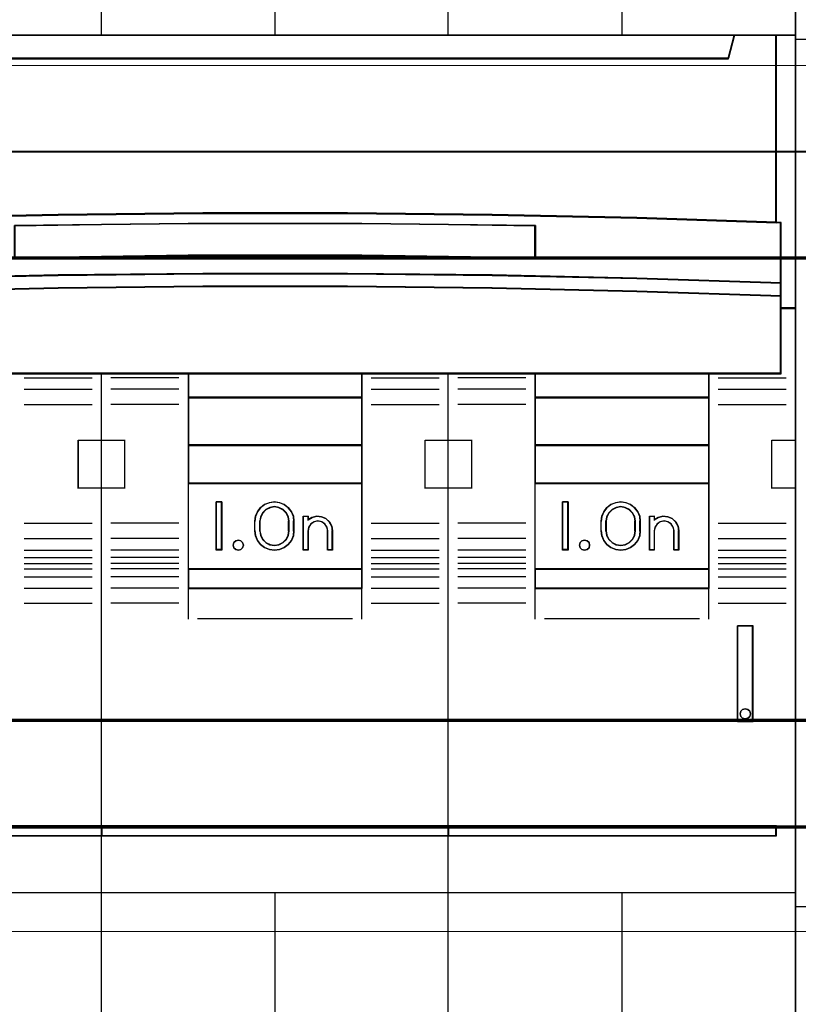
# Model space of a CAD drawing. Header units: millimetres. Extents: x -1290 to 1795, y -4192 to -1311.
# Tile 373 of 656: x 1446 to 1454, y -3690 to -3680. Entities that reach past the tile are written whole.
import ezdxf

# ---------------------------------------------------------------- set-up
doc = ezdxf.new("R2010")
doc.units = ezdxf.units.MM
doc.layers.add('30', color=7, linetype='Continuous')
doc.layers.add('45', color=7, linetype='Continuous')
doc.layers.add('Aparatura', color=7, linetype='Continuous', lineweight=13)

# ---------------------------------------------------------------- blocks, each defined once
blk = doc.blocks.new('*U212')
at = {"layer": '45', "color": 7}
for points in [[(441.49476, -233.600374), (423.482515, -233.600374), (423.482515, -315.623143), (441.49476, -315.623143), (459.495865, -315.623143), (477.50811, -315.623143), (477.50811, -233.600374), (459.495865, -233.600374), (441.49476, -233.600374)], [(439.239064, -261.695663), (446.741373, -261.612915), (454.249252, -261.612915), (461.751561, -261.695663), (469.25387, -261.855641), (476.499976, -262.087334), (476.499976, -252.367261), (474.327815, -252.367261), (474.010345, -253.558825), (426.98028, -253.558825), (426.66281, -252.367261), (424.490649, -252.367261), (424.490649, -262.087334), (431.731185, -261.855641), (439.239064, -261.695663)], [(426.978408, -253.588105), (474.012217, -253.588105), (474.329712, -252.367261), (468.508972, -252.367261), (459.496572, -252.367261), (450.495312, -252.367261), (441.494053, -252.367261), (432.481653, -252.367261), (426.660913, -252.367261), (426.978408, -253.588105)], [(476.467744, -252.367261), (476.467744, -262.076544), (476.726398, -262.087565), (476.726398, -265.228479), (476.726398, -265.900745), (476.726398, -266.534438), (477.50811, -266.534438), (477.50811, -252.367261), (476.467744, -252.367261)], [(461.751642, -264.826073), (469.253939, -264.98139), (476.750666, -265.231008), (476.750666, -262.069184), (476.500033, -262.05809), (469.253939, -261.825114), (461.751642, -261.664249), (454.249345, -261.581043), (446.741478, -261.581043), (439.239181, -261.664249), (431.731314, -261.825114), (424.49079, -262.05809), (424.234587, -262.069184), (424.234587, -265.231008), (431.731314, -264.98139), (439.239181, -264.826073), (446.741478, -264.742867), (454.249345, -264.742867), (461.751642, -264.826073)], [(464.010217, -262.237022), (464.010217, -263.916805), (454.99849, -263.79922), (445.992336, -263.79922), (436.975036, -263.916805), (436.975036, -262.237022), (445.992336, -262.125037), (454.99849, -262.125037), (464.010217, -262.237022)], [(454.99849, -263.79922), (464.010217, -263.916805), (464.010217, -262.237022), (454.99849, -262.125037), (445.992336, -262.125037), (436.975036, -262.237022), (436.975036, -263.916805), (445.992336, -263.79922), (454.99849, -263.79922)], [(446.741478, -264.713944), (439.239181, -264.798711), (431.731314, -264.956942), (424.234587, -265.211242), (424.234587, -265.900677), (431.731314, -265.652028), (439.239181, -265.482495), (446.741478, -265.403379), (454.249345, -265.403379), (461.751642, -265.482495), (469.253939, -265.652028), (476.750666, -265.900677), (476.750666, -265.211242), (469.253939, -264.956942), (461.751642, -264.798711), (454.249345, -264.713944), (446.741478, -264.713944)], [(445.995147, -269.920485), (454.995676, -269.920485), (459.49594, -269.920485), (464.001774, -269.920485), (473.007872, -269.920485), (476.750666, -269.920485), (476.750666, -266.509488), (476.750666, -265.872694), (469.253939, -265.629051), (461.751642, -265.462931), (454.249345, -265.385409), (446.741478, -265.385409), (439.239181, -265.462931), (431.731314, -265.629051), (424.234587, -265.872694), (424.234587, -266.509488), (424.234587, -269.920485), (427.982951, -269.920485), (436.983479, -269.920485), (441.494883, -269.920485), (445.995147, -269.920485)], [(445.980197, -269.886374), (445.980197, -271.173646), (455.008637, -271.173646), (455.008637, -269.886374), (445.980197, -269.886374)], [(463.976194, -269.886374), (463.976194, -271.173646), (473.010006, -271.173646), (473.010006, -269.886374), (463.976194, -269.886374)], [(445.980197, -271.141329), (445.980197, -273.647651), (455.008637, -273.647651), (455.008637, -271.141329), (445.980197, -271.141329)], [(473.010006, -271.141329), (463.976194, -271.141329), (463.976194, -273.647651), (473.010006, -273.647651), (473.010006, -271.141329)], [(455.008637, -275.62075), (455.008637, -273.613539), (445.980197, -273.613539), (445.980197, -275.62075), (455.008637, -275.62075)], [(473.010006, -273.613539), (463.976194, -273.613539), (463.976194, -275.62075), (473.010006, -275.62075), (473.010006, -273.613539)], [(445.980197, -275.588434), (445.980197, -280.062468), (455.008637, -280.062468), (455.008637, -275.588434), (445.980197, -275.588434)], [(463.976194, -275.588434), (463.976194, -280.062468), (473.010006, -280.062468), (473.010006, -275.588434), (463.976194, -275.588434)], [(447.727868, -276.566904), (447.727868, -279.073225), (447.439574, -279.073225), (447.439574, -276.566904), (447.727868, -276.566904)], [(450.970424, -276.706144), (451.174078, -276.862093), (451.343789, -277.073738), (451.445616, -277.313231), (451.473901, -277.569433), (451.473901, -278.070697), (451.445616, -278.332468), (451.343789, -278.571961), (451.174078, -278.778036), (450.970424, -278.933985), (450.727171, -279.039808), (450.466947, -279.073225), (450.195409, -279.039808), (449.952156, -278.933985), (449.742846, -278.778036), (449.584449, -278.571961), (449.476965, -278.332468), (449.44868, -278.070697), (449.44868, -277.569433), (449.476965, -277.313231), (449.584449, -277.073738), (449.742846, -276.862093), (449.952156, -276.706144), (450.195409, -276.605891), (450.466947, -276.566904), (450.727171, -276.605891), (450.970424, -276.706144)], [(465.697006, -276.566904), (465.697006, -279.073225), (465.406921, -279.073225), (465.406921, -276.566904), (465.697006, -276.566904)], [(467.410654, -278.070697), (467.410654, -277.569433), (467.43896, -277.313231), (467.546524, -277.073738), (467.7107, -276.862093), (467.914504, -276.706144), (468.163599, -276.605891), (468.429677, -276.566904), (468.690094, -276.605891), (468.933527, -276.706144), (469.142992, -276.862093), (469.31283, -277.073738), (469.409071, -277.313231), (469.443038, -277.569433), (469.443038, -278.070697), (469.409071, -278.332468), (469.31283, -278.571961), (469.142992, -278.778036), (468.933527, -278.933985), (468.690094, -279.039808), (468.429677, -279.073225), (468.163599, -279.039808), (467.914504, -278.933985), (467.7107, -278.778036), (467.546524, -278.571961), (467.43896, -278.332468), (467.410654, -278.070697)], [(451.230373, -278.070742), (451.230373, -277.567592), (451.190541, -277.332789), (451.082426, -277.13153), (450.911717, -276.963813), (450.695487, -276.852002), (450.467876, -276.812868), (450.228884, -276.852002), (450.012654, -276.963813), (449.841945, -277.13153), (449.73383, -277.332789), (449.693998, -277.567592), (449.693998, -278.070742), (449.73383, -278.305545), (449.841945, -278.517986), (450.012654, -278.680111), (450.228884, -278.786332), (450.467876, -278.825466), (450.695487, -278.786332), (450.911717, -278.680111), (451.082426, -278.517986), (451.190541, -278.305545), (451.230373, -278.070742)], [(467.661345, -277.567592), (467.661345, -278.070742), (467.695494, -278.305545), (467.803631, -278.517986), (467.974375, -278.680111), (468.190651, -278.786332), (468.429692, -278.825466), (468.663042, -278.786332), (468.873626, -278.680111), (469.04437, -278.517986), (469.152507, -278.305545), (469.192347, -278.070742), (469.192347, -277.567592), (469.152507, -277.332789), (469.04437, -277.13153), (468.873626, -276.963813), (468.663042, -276.852002), (468.429692, -276.812868), (468.190651, -276.852002), (467.974375, -276.963813), (467.803631, -277.13153), (467.695494, -277.332789), (467.661345, -277.567592)], [(452.903469, -277.336187), (453.130861, -277.431444), (453.31846, -277.605148), (453.432156, -277.818075), (453.477634, -278.064622), (453.477634, -279.073225), (453.227503, -279.073225), (453.227503, -278.064622), (453.182024, -277.874108), (453.074013, -277.711611), (452.909154, -277.599544), (452.710186, -277.560321), (452.516902, -277.599544), (452.346358, -277.711611), (452.238347, -277.874108), (452.204238, -278.064622), (452.204238, -279.073225), (451.948422, -279.073225), (451.948422, -277.313774), (452.204238, -277.313774), (452.204238, -277.498684), (452.408891, -277.369807), (452.659022, -277.313774), (452.903469, -277.336187)], [(469.910397, -279.073225), (469.910397, -277.313774), (470.166459, -277.313774), (470.166459, -277.498684), (470.376999, -277.369807), (470.621681, -277.313774), (470.866363, -277.336187), (471.099664, -277.431444), (471.281753, -277.605148), (471.401249, -277.818075), (471.446771, -278.064622), (471.446771, -279.073225), (471.190709, -279.073225), (471.190709, -278.064622), (471.145187, -277.874108), (471.037071, -277.711611), (470.872053, -277.599544), (470.672894, -277.560321), (470.479424, -277.599544), (470.314406, -277.711611), (470.206291, -277.874108), (470.166459, -278.064622), (470.166459, -279.073225), (469.910397, -279.073225)], [(448.810847, -278.674416), (448.852394, -278.809307), (448.810847, -278.944199), (448.715883, -279.038036), (448.591242, -279.073225), (448.448795, -279.038036), (448.35383, -278.944199), (448.324154, -278.809307), (448.35383, -278.674416), (448.448795, -278.580579), (448.591242, -278.54539), (448.715883, -278.580579), (448.810847, -278.674416)], [(466.784693, -278.674416), (466.814369, -278.809307), (466.784693, -278.944199), (466.677857, -279.038036), (466.553216, -279.073225), (466.416705, -279.038036), (466.32174, -278.944199), (466.286128, -278.809307), (466.32174, -278.674416), (466.416705, -278.580579), (466.553216, -278.54539), (466.677857, -278.580579), (466.784693, -278.674416)], [(445.980197, -280.030152), (445.980197, -281.051711), (455.008637, -281.051711), (455.008637, -280.030152), (445.980197, -280.030152)], [(463.976194, -280.030152), (463.976194, -281.051711), (473.010006, -281.051711), (473.010006, -280.030152), (463.976194, -280.030152)], [(474.480126, -282.99788), (474.480126, -287.962047), (475.303824, -287.962047), (475.303824, -282.99788), (474.480126, -282.99788)], [(475.123733, -287.425353), (475.15341, -287.554264), (475.123733, -287.689034), (475.022833, -287.782788), (474.886322, -287.823805), (474.74981, -287.782788), (474.654845, -287.689034), (474.625169, -287.554264), (474.654845, -287.425353), (474.74981, -287.3316), (474.886322, -287.290583), (475.022833, -287.3316), (475.123733, -287.425353)], [(441.516116, -293.371464), (436.378751, -293.371464), (436.378751, -293.892118), (441.516116, -293.892118), (441.516116, -293.371464)], [(441.483884, -293.371464), (441.483884, -293.892118), (459.506741, -293.892118), (459.506741, -293.371464), (441.483884, -293.371464)], [(459.506741, -293.892118), (459.506741, -293.371464), (441.483884, -293.371464), (441.483884, -293.892118), (459.506741, -293.892118)], [(459.472718, -293.371464), (459.472718, -293.892118), (476.499976, -293.892118), (476.499976, -293.371464), (459.472718, -293.371464)]]:
    blk.add_lwpolyline(points, close=True, dxfattribs=at)
at = {"layer": '45', "color": 139}
for points in [[(441.49476, -233.600374), (423.482515, -233.600374), (423.482515, -315.623143), (441.49476, -315.623143), (459.495865, -315.623143), (477.50811, -315.623143), (477.50811, -233.600374), (459.495865, -233.600374), (441.49476, -233.600374)], [(441.50013, -233.616532), (423.498631, -233.616532), (423.498631, -315.606984), (441.50013, -315.606984), (459.490495, -315.606984), (477.491994, -315.606984), (477.491994, -233.616532), (459.490495, -233.616532), (441.50013, -233.616532)], [(448.852394, -278.809307), (448.810847, -278.674416), (448.715883, -278.580579), (448.591242, -278.54539), (448.448795, -278.580579), (448.35383, -278.674416), (448.324154, -278.809307), (448.35383, -278.944199), (448.448795, -279.038036), (448.591242, -279.073225), (448.715883, -279.038036), (448.810847, -278.944199), (448.852394, -278.809307)], [(466.814369, -278.809307), (466.784693, -278.674416), (466.677857, -278.580579), (466.553216, -278.54539), (466.416705, -278.580579), (466.32174, -278.674416), (466.286128, -278.809307), (466.32174, -278.944199), (466.416705, -279.038036), (466.553216, -279.073225), (466.677857, -279.038036), (466.784693, -278.944199), (466.814369, -278.809307)], [(475.15341, -287.554264), (475.123733, -287.425353), (475.022833, -287.3316), (474.886322, -287.290583), (474.74981, -287.3316), (474.654845, -287.425353), (474.625169, -287.554264), (474.654845, -287.689034), (474.74981, -287.782788), (474.886322, -287.823805), (475.022833, -287.782788), (475.123733, -287.689034), (475.15341, -287.554264)]]:
    blk.add_lwpolyline(points, close=True, dxfattribs=at)
for points in [[(441.483884, -252.401373), (441.483884, -233.600374)], [(459.472718, -252.401373), (459.472718, -233.600374)], [(450.478301, -245.155304), (450.478301, -252.401373)], [(468.47967, -245.155304), (468.47967, -252.401373)], [(423.482515, -252.367261), (477.50811, -252.367261)], [(474.329712, -252.367261), (473.978745, -253.588105)], [(476.467744, -262.087334), (476.467744, -252.367261)], [(426.977857, -253.555789), (474.012768, -253.555789)], [(476.750666, -262.098106), (469.253939, -261.839575), (461.751642, -261.669179), (454.249345, -261.581043), (446.741478, -261.581043), (439.239181, -261.669179), (431.731314, -261.839575), (424.234587, -262.098106)], [(464.010217, -262.268666), (454.99849, -262.125037), (445.992336, -262.125037), (436.975036, -262.268666)], [(463.976194, -263.916805), (463.976194, -262.234554)], [(476.718435, -269.920485), (476.718435, -262.063995)], [(464.010217, -263.916805), (454.99849, -263.769586), (445.992336, -263.769586), (436.975036, -263.916805)], [(476.750666, -265.231008), (469.253939, -264.9666), (461.751642, -264.80208), (454.249345, -264.713944), (446.741478, -264.713944), (439.239181, -264.80208), (431.731314, -264.9666), (424.234587, -265.231008)], [(476.750666, -265.900677), (469.253939, -265.643043), (461.751642, -265.467383), (454.249345, -265.385409), (446.741478, -265.385409), (439.239181, -265.467383), (431.731314, -265.643043), (424.234587, -265.900677)], [(477.50811, -266.500327), (476.718435, -266.500327)], [(476.750666, -269.886374), (424.234587, -269.886374)], [(441.483884, -315.623143), (441.483884, -269.886374)], [(445.980197, -269.886374), (445.980197, -281.051711)], [(445.980197, -269.886374), (455.008637, -269.886374)], [(454.976405, -269.886374), (454.976405, -281.051711)], [(459.472718, -315.623143), (459.472718, -269.886374)], [(463.976194, -269.886374), (463.976194, -281.051711)], [(463.976194, -269.886374), (473.010006, -269.886374)], [(472.977774, -269.886374), (472.977774, -281.051711)], [(437.481789, -270.139519), (441.009363, -270.139519)], [(445.507467, -270.139519), (441.978103, -270.139519)], [(455.477786, -270.139519), (459.010732, -270.139519)], [(463.508836, -270.139519), (459.979471, -270.139519)], [(473.477364, -270.139519), (477.006729, -270.139519)], [(437.481789, -270.728397), (441.009363, -270.728397)], [(445.507467, -270.728397), (441.978103, -270.728397)], [(445.980197, -271.141329), (455.008637, -271.141329)], [(455.477786, -270.728397), (459.010732, -270.728397)], [(463.508836, -270.728397), (459.979471, -270.728397)], [(463.976194, -271.141329), (473.010006, -271.141329)], [(473.477364, -270.728397), (477.006729, -270.728397)], [(437.481789, -271.52015), (441.009363, -271.52015)], [(445.507467, -271.52015), (441.978103, -271.52015)], [(455.477786, -271.52015), (459.010732, -271.52015)], [(463.508836, -271.52015), (459.979471, -271.52015)], [(473.477364, -271.52015), (477.006729, -271.52015)], [(440.275198, -275.863123), (440.275198, -273.362188)], [(440.275198, -273.362188), (441.516116, -273.362188)], [(441.483884, -273.362188), (442.714058, -273.362188)], [(442.680036, -273.362188), (442.680036, -275.863123)], [(445.980197, -273.613539), (455.008637, -273.613539)], [(458.276567, -275.863123), (458.276567, -273.362188)], [(458.276567, -273.362188), (459.506741, -273.362188)], [(459.472718, -273.362188), (460.713636, -273.362188)], [(460.681405, -273.362188), (460.681405, -275.863123)], [(463.976194, -273.613539), (473.010006, -273.613539)], [(476.272564, -275.863123), (476.272564, -273.362188)], [(476.272564, -273.362188), (477.50811, -273.362188)], [(445.980197, -275.588434), (455.008637, -275.588434)], [(463.976194, -275.588434), (473.010006, -275.588434)], [(440.275198, -275.829012), (441.516116, -275.829012)], [(441.483884, -275.829012), (442.714058, -275.829012)], [(458.276567, -275.829012), (459.506741, -275.829012)], [(459.472718, -275.829012), (460.713636, -275.829012)], [(476.272564, -275.829012), (477.50811, -275.829012)], [(447.727868, -276.566904), (447.439574, -276.566904)], [(447.439574, -276.566904), (447.439574, -279.073225)], [(447.695637, -276.566904), (447.695637, -279.073225)], [(451.473901, -277.588463), (451.445616, -277.327398), (451.343789, -277.083359), (451.174078, -276.867697), (450.970424, -276.708787), (450.727171, -276.606631), (450.466947, -276.566904), (450.195409, -276.606631), (449.952156, -276.708787), (449.742846, -276.867697), (449.584449, -277.083359), (449.476965, -277.327398), (449.44868, -277.588463)], [(465.697006, -276.566904), (465.406921, -276.566904)], [(465.406921, -276.566904), (465.406921, -279.073225)], [(465.662983, -276.566904), (465.662983, -279.073225)], [(469.443038, -277.588463), (469.409071, -277.327398), (469.31283, -277.083359), (469.142992, -276.867697), (468.933527, -276.708787), (468.690094, -276.606631), (468.429677, -276.566904), (468.163599, -276.606631), (467.914504, -276.708787), (467.7107, -276.867697), (467.546524, -277.083359), (467.43896, -277.327398), (467.410654, -277.588463)], [(451.230373, -277.588463), (451.190541, -277.347167), (451.082426, -277.140342), (450.911717, -276.967987), (450.695487, -276.853084), (450.467876, -276.812868), (450.228884, -276.853084), (450.012654, -276.967987), (449.841945, -277.140342), (449.73383, -277.347167), (449.693998, -277.588463)], [(469.192347, -277.588463), (469.152507, -277.347167), (469.04437, -277.140342), (468.873626, -276.967987), (468.663042, -276.853084), (468.429692, -276.812868), (468.190651, -276.853084), (467.974375, -276.967987), (467.803631, -277.140342), (467.695494, -277.347167), (467.661345, -277.588463)], [(437.481789, -277.676436), (441.009363, -277.676436)], [(445.507467, -277.676436), (441.978103, -277.676436)], [(449.44868, -278.083982), (449.44868, -277.556147)], [(449.693998, -278.083982), (449.693998, -277.556147)], [(451.196351, -278.083982), (451.196351, -277.556147)], [(451.441669, -278.083982), (451.441669, -277.556147)], [(451.948422, -277.313774), (452.231344, -277.313774)], [(451.948422, -277.313774), (451.948422, -279.073225)], [(452.199113, -277.313774), (452.199113, -277.527421)], [(453.477634, -278.083982), (453.431973, -277.831078), (453.317819, -277.612661), (453.129465, -277.434478), (452.901158, -277.336765), (452.655727, -277.313774), (452.404589, -277.371252), (452.199113, -277.503452)], [(453.234106, -278.083982), (453.188107, -277.884578), (453.078857, -277.714498), (452.912108, -277.597201), (452.710859, -277.556147), (452.515361, -277.597201), (452.342862, -277.714498), (452.233612, -277.884578), (452.199113, -278.083982)], [(455.477786, -277.676436), (459.010732, -277.676436)], [(463.508836, -277.676436), (459.979471, -277.676436)], [(467.410654, -278.083982), (467.410654, -277.556147)], [(467.661345, -278.083982), (467.661345, -277.556147)], [(469.158325, -278.083982), (469.158325, -277.556147)], [(469.409016, -278.083982), (469.409016, -277.556147)], [(469.910397, -277.313774), (470.193319, -277.313774)], [(469.910397, -277.313774), (469.910397, -279.073225)], [(470.161087, -277.313774), (470.161087, -277.527421)], [(471.446771, -278.083982), (471.401058, -277.831078), (471.281061, -277.612661), (471.098208, -277.434478), (470.863928, -277.336765), (470.618219, -277.313774), (470.372511, -277.371252), (470.161087, -277.503452)], [(471.196081, -278.083982), (471.150081, -277.884578), (471.040832, -277.714498), (470.874083, -277.597201), (470.672834, -277.556147), (470.477335, -277.597201), (470.310586, -277.714498), (470.201337, -277.884578), (470.161087, -278.083982)], [(473.477364, -277.676436), (477.006729, -277.676436)], [(449.44868, -278.049871), (449.476965, -278.31708), (449.584449, -278.561548), (449.742846, -278.771904), (449.952156, -278.931093), (450.195409, -279.039113), (450.466947, -279.073225), (450.727171, -279.039113), (450.970424, -278.931093), (451.174078, -278.771904), (451.343789, -278.561548), (451.445616, -278.31708), (451.473901, -278.049871)], [(449.693998, -278.049871), (449.73383, -278.291167), (449.841945, -278.509483), (450.012654, -278.676092), (450.228884, -278.78525), (450.467876, -278.825466), (450.695487, -278.78525), (450.911717, -278.676092), (451.082426, -278.509483), (451.190541, -278.291167), (451.230373, -278.049871)], [(452.199113, -278.049871), (452.199113, -279.073225)], [(453.200084, -278.049871), (453.200084, -279.073225)], [(453.445403, -278.049871), (453.445403, -279.073225)], [(467.410654, -278.049871), (467.43896, -278.31708), (467.546524, -278.561548), (467.7107, -278.771904), (467.914504, -278.931093), (468.163599, -279.039113), (468.429677, -279.073225), (468.690094, -279.039113), (468.933527, -278.931093), (469.142992, -278.771904), (469.31283, -278.561548), (469.409071, -278.31708), (469.443038, -278.049871)], [(467.661345, -278.049871), (467.695494, -278.291167), (467.803631, -278.509483), (467.974375, -278.676092), (468.190651, -278.78525), (468.429692, -278.825466), (468.663042, -278.78525), (468.873626, -278.676092), (469.04437, -278.509483), (469.152507, -278.291167), (469.192347, -278.049871)], [(470.161087, -278.049871), (470.161087, -279.073225)], [(471.162059, -278.049871), (471.162059, -279.073225)], [(471.412749, -278.049871), (471.412749, -279.073225)], [(437.481789, -278.462803), (441.009363, -278.462803)], [(445.507467, -278.462803), (441.978103, -278.462803)], [(455.477786, -278.462803), (459.010732, -278.462803)], [(463.508836, -278.462803), (459.979471, -278.462803)], [(473.477364, -278.462803), (477.006729, -278.462803)], [(437.481789, -279.062453), (441.009363, -279.062453)], [(445.507467, -279.062453), (441.978103, -279.062453)], [(447.727868, -279.039113), (447.439574, -279.039113)], [(451.948422, -279.039113), (452.231344, -279.039113)], [(453.200084, -279.039113), (453.477634, -279.039113)], [(455.477786, -279.062453), (459.010732, -279.062453)], [(463.508836, -279.062453), (459.979471, -279.062453)], [(465.697006, -279.039113), (465.406921, -279.039113)], [(469.910397, -279.039113), (470.193319, -279.039113)], [(471.162059, -279.039113), (471.446771, -279.039113)], [(473.477364, -279.062453), (477.006729, -279.062453)], [(437.481789, -279.457432), (441.009363, -279.457432)], [(437.481789, -279.753666), (441.009363, -279.753666)], [(445.507467, -279.457432), (441.978103, -279.457432)], [(445.507467, -279.753666), (441.978103, -279.753666)], [(455.477786, -279.457432), (459.010732, -279.457432)], [(455.477786, -279.753666), (459.010732, -279.753666)], [(463.508836, -279.457432), (459.979471, -279.457432)], [(463.508836, -279.753666), (459.979471, -279.753666)], [(473.477364, -279.457432), (477.006729, -279.457432)], [(473.477364, -279.753666), (477.006729, -279.753666)], [(437.481789, -280.040924), (441.009363, -280.040924)], [(445.507467, -280.040924), (441.978103, -280.040924)], [(445.980197, -280.030152), (455.008637, -280.030152)], [(455.477786, -280.040924), (459.010732, -280.040924)], [(463.508836, -280.040924), (459.979471, -280.040924)], [(463.976194, -280.030152), (473.010006, -280.030152)], [(473.477364, -280.040924), (477.006729, -280.040924)], [(437.481789, -280.446675), (441.009363, -280.446675)], [(445.507467, -280.446675), (441.978103, -280.446675)], [(455.477786, -280.446675), (459.010732, -280.446675)], [(463.508836, -280.446675), (459.979471, -280.446675)], [(473.477364, -280.446675), (477.006729, -280.446675)], [(437.481789, -281.035553), (441.009363, -281.035553)], [(445.507467, -281.035553), (441.978103, -281.035553)], [(445.980197, -281.019394), (455.008637, -281.019394)], [(445.980197, -281.019394), (445.980197, -282.651376)], [(454.976405, -281.019394), (454.976405, -282.651376)], [(455.477786, -281.035553), (459.010732, -281.035553)], [(463.508836, -281.035553), (459.979471, -281.035553)], [(463.976194, -281.019394), (473.010006, -281.019394)], [(463.976194, -281.019394), (463.976194, -282.651376)], [(472.977774, -281.019394), (472.977774, -282.651376)], [(473.477364, -281.035553), (477.006729, -281.035553)], [(437.481789, -281.82192), (441.009363, -281.82192)], [(445.507467, -281.82192), (441.978103, -281.82192)], [(455.477786, -281.82192), (459.010732, -281.82192)], [(463.508836, -281.82192), (459.979471, -281.82192)], [(473.477364, -281.82192), (477.006729, -281.82192)], [(446.476207, -282.619059), (454.514418, -282.619059)], [(464.477575, -282.619059), (472.508625, -282.619059)], [(474.480126, -287.962047), (474.480126, -282.99788)], [(474.480126, -282.99788), (475.303824, -282.99788)], [(475.269802, -287.962047), (475.269802, -282.99788)], [(474.480126, -287.927936), (475.303824, -287.927936)], [(436.378751, -293.371464), (476.499976, -293.371464)], [(476.467744, -293.892118), (476.467744, -293.371464)], [(436.378751, -293.859802), (476.499976, -293.859802)], [(423.482515, -296.823939), (441.516116, -296.823939)], [(441.483884, -296.823939), (459.506741, -296.823939)], [(450.478301, -296.823939), (450.478301, -304.068212)], [(459.472718, -296.823939), (477.50811, -296.823939)], [(468.47967, -296.823939), (468.47967, -304.068212)]]:
    blk.add_lwpolyline(points, dxfattribs=at)
at = {"layer": '45', "color": 59}
for points in [[(441.483884, -252.401373), (441.483884, -233.600374)], [(441.483884, -315.623143), (441.483884, -269.886374)], [(440.275198, -273.362188), (440.275198, -275.863123)]]:
    blk.add_lwpolyline(points, dxfattribs=at)
at = {"layer": '45', "color": 140}
for points in [[(439.239064, -261.695663), (446.741373, -261.612915), (454.249252, -261.612915), (461.751561, -261.695663), (469.25387, -261.855641), (476.499976, -262.087334), (476.499976, -252.367261), (474.327815, -252.367261), (474.010345, -253.558825), (426.98028, -253.558825), (426.66281, -252.367261), (424.490649, -252.367261), (424.490649, -262.087334), (431.731185, -261.855641), (439.239064, -261.695663)], [(426.994309, -253.571947), (473.996316, -253.571947), (474.313596, -252.383419), (468.496792, -252.383419), (459.490486, -252.383419), (450.495312, -252.383419), (441.500139, -252.383419), (432.493833, -252.383419), (426.677029, -252.383419), (426.994309, -253.571947)], [(476.467744, -252.367261), (476.467744, -262.076544), (476.726398, -262.087565), (476.726398, -265.228479), (476.726398, -265.900745), (476.726398, -266.534438), (477.50811, -266.534438), (477.50811, -252.367261), (476.467744, -252.367261)], [(476.482069, -252.383419), (476.482069, -262.070555), (476.733155, -262.08155), (476.733155, -265.2153), (476.733155, -265.886032), (476.733155, -266.51828), (477.491994, -266.51828), (477.491994, -252.383419), (476.482069, -252.383419)]]:
    blk.add_lwpolyline(points, close=True, dxfattribs=at)
at = {"layer": '45', "color": 59}
for points in [[(439.244757, -261.680807), (446.742675, -261.598334), (454.246159, -261.598334), (461.744077, -261.680807), (469.241995, -261.840253), (476.48386, -262.071176), (476.48386, -252.383419), (474.31297, -252.383419), (473.995687, -253.571022), (426.993148, -253.571022), (426.675864, -252.383419), (424.504974, -252.383419), (424.504974, -262.071176), (431.741272, -261.840253), (439.244757, -261.680807)], [(426.978408, -253.588105), (474.012217, -253.588105), (474.329712, -252.367261), (468.508972, -252.367261), (459.496572, -252.367261), (450.495312, -252.367261), (441.494053, -252.367261), (432.481653, -252.367261), (426.660913, -252.367261), (426.978408, -253.588105)], [(461.751642, -264.826073), (469.253939, -264.98139), (476.750666, -265.231008), (476.750666, -262.069184), (476.500033, -262.05809), (469.253939, -261.825114), (461.751642, -261.664249), (454.249345, -261.581043), (446.741478, -261.581043), (439.239181, -261.664249), (431.731314, -261.825114), (424.49079, -262.05809), (424.234587, -262.069184), (424.234587, -265.231008), (431.731314, -264.98139), (439.239181, -264.826073), (446.741478, -264.742867), (454.249345, -264.742867), (461.751642, -264.826073)], [(464.010217, -262.237022), (464.010217, -263.916805), (454.99849, -263.79922), (445.992336, -263.79922), (436.975036, -263.916805), (436.975036, -262.237022), (445.992336, -262.125037), (454.99849, -262.125037), (464.010217, -262.237022)], [(454.99849, -263.79922), (464.010217, -263.916805), (464.010217, -262.237022), (454.99849, -262.125037), (445.992336, -262.125037), (436.975036, -262.237022), (436.975036, -263.916805), (445.992336, -263.79922), (454.99849, -263.79922)], [(454.993118, -263.785183), (463.994101, -263.900647), (463.994101, -262.251161), (454.993118, -262.141195), (445.997702, -262.141195), (436.991152, -262.251161), (436.991152, -263.900647), (445.997702, -263.785183), (454.993118, -263.785183)], [(446.741478, -264.713944), (439.239181, -264.798711), (431.731314, -264.956942), (424.234587, -265.211242), (424.234587, -265.900677), (431.731314, -265.652028), (439.239181, -265.482495), (446.741478, -265.403379), (454.249345, -265.403379), (461.751642, -265.482495), (469.253939, -265.652028), (476.750666, -265.900677), (476.750666, -265.211242), (469.253939, -264.956942), (461.751642, -264.798711), (454.249345, -264.713944), (446.741478, -264.713944)], [(446.742757, -264.730103), (439.244809, -264.812689), (431.741294, -264.966851), (424.248912, -265.21461), (424.248912, -265.886314), (431.741294, -265.64406), (439.244809, -265.478887), (446.742757, -265.401806), (454.246272, -265.401806), (461.74422, -265.478887), (469.242168, -265.64406), (476.73455, -265.886314), (476.73455, -265.21461), (469.242168, -264.966851), (461.74422, -264.812689), (454.246272, -264.730103), (446.742757, -264.730103)], [(445.995147, -269.920485), (454.995676, -269.920485), (459.49594, -269.920485), (464.001774, -269.920485), (473.007872, -269.920485), (476.750666, -269.920485), (476.750666, -266.509488), (476.750666, -265.872694), (469.253939, -265.629051), (461.751642, -265.462931), (454.249345, -265.385409), (446.741478, -265.385409), (439.239181, -265.462931), (431.731314, -265.629051), (424.234587, -265.872694), (424.234587, -266.509488), (424.234587, -269.920485), (427.982951, -269.920485), (436.983479, -269.920485), (441.494883, -269.920485), (445.995147, -269.920485)], [(445.996859, -269.904327), (454.99217, -269.904327), (459.489826, -269.904327), (463.993048, -269.904327), (472.993926, -269.904327), (476.73455, -269.904327), (476.73455, -266.516285), (476.73455, -265.883778), (469.242168, -265.641775), (461.74422, -265.476773), (454.246272, -265.399772), (446.742757, -265.399772), (439.244809, -265.476773), (431.741294, -265.641775), (424.248912, -265.883778), (424.248912, -266.516285), (424.248912, -269.904327), (427.995103, -269.904327), (436.990414, -269.904327), (441.499203, -269.904327), (445.996859, -269.904327)], [(445.980197, -269.886374), (445.980197, -271.173646), (455.008637, -271.173646), (455.008637, -269.886374), (445.980197, -269.886374)], [(445.996313, -269.902532), (445.996313, -271.157488), (454.994312, -271.157488), (454.994312, -269.902532), (445.996313, -269.902532)], [(463.976194, -269.886374), (463.976194, -271.173646), (473.010006, -271.173646), (473.010006, -269.886374), (463.976194, -269.886374)], [(463.99231, -269.902532), (463.99231, -271.157488), (472.99389, -271.157488), (472.99389, -269.902532), (463.99231, -269.902532)], [(445.980197, -271.141329), (445.980197, -273.647651), (455.008637, -273.647651), (455.008637, -271.141329), (445.980197, -271.141329)], [(445.996313, -271.155692), (445.996313, -273.631492), (454.994312, -273.631492), (454.994312, -271.155692), (445.996313, -271.155692)], [(473.010006, -271.141329), (463.976194, -271.141329), (463.976194, -273.647651), (473.010006, -273.647651), (473.010006, -271.141329)], [(472.99389, -271.155692), (463.99231, -271.155692), (463.99231, -273.631492), (472.99389, -273.631492), (472.99389, -271.155692)], [(455.008637, -275.62075), (455.008637, -273.613539), (445.980197, -273.613539), (445.980197, -275.62075), (455.008637, -275.62075)], [(454.994312, -275.604592), (454.994312, -273.629697), (445.996313, -273.629697), (445.996313, -275.604592), (454.994312, -275.604592)], [(473.010006, -273.613539), (463.976194, -273.613539), (463.976194, -275.62075), (473.010006, -275.62075), (473.010006, -273.613539)], [(472.99389, -273.629697), (463.99231, -273.629697), (463.99231, -275.604592), (472.99389, -275.604592), (472.99389, -273.629697)], [(445.980197, -275.588434), (445.980197, -280.062468), (455.008637, -280.062468), (455.008637, -275.588434), (445.980197, -275.588434)], [(463.976194, -275.588434), (463.976194, -280.062468), (473.010006, -280.062468), (473.010006, -275.588434), (463.976194, -275.588434)], [(447.727868, -276.566904), (447.727868, -279.073225), (447.439574, -279.073225), (447.439574, -276.566904), (447.727868, -276.566904)], [(450.970424, -276.706144), (451.174078, -276.862093), (451.343789, -277.073738), (451.445616, -277.313231), (451.473901, -277.569433), (451.473901, -278.070697), (451.445616, -278.332468), (451.343789, -278.571961), (451.174078, -278.778036), (450.970424, -278.933985), (450.727171, -279.039808), (450.466947, -279.073225), (450.195409, -279.039808), (449.952156, -278.933985), (449.742846, -278.778036), (449.584449, -278.571961), (449.476965, -278.332468), (449.44868, -278.070697), (449.44868, -277.569433), (449.476965, -277.313231), (449.584449, -277.073738), (449.742846, -276.862093), (449.952156, -276.706144), (450.195409, -276.605891), (450.466947, -276.566904), (450.727171, -276.605891), (450.970424, -276.706144)], [(465.697006, -276.566904), (465.697006, -279.073225), (465.406921, -279.073225), (465.406921, -276.566904), (465.697006, -276.566904)], [(467.410654, -278.070697), (467.410654, -277.569433), (467.43896, -277.313231), (467.546524, -277.073738), (467.7107, -276.862093), (467.914504, -276.706144), (468.163599, -276.605891), (468.429677, -276.566904), (468.690094, -276.605891), (468.933527, -276.706144), (469.142992, -276.862093), (469.31283, -277.073738), (469.409071, -277.313231), (469.443038, -277.569433), (469.443038, -278.070697), (469.409071, -278.332468), (469.31283, -278.571961), (469.142992, -278.778036), (468.933527, -278.933985), (468.690094, -279.039808), (468.429677, -279.073225), (468.163599, -279.039808), (467.914504, -278.933985), (467.7107, -278.778036), (467.546524, -278.571961), (467.43896, -278.332468), (467.410654, -278.070697)], [(451.230373, -278.070742), (451.230373, -277.567592), (451.190541, -277.332789), (451.082426, -277.13153), (450.911717, -276.963813), (450.695487, -276.852002), (450.467876, -276.812868), (450.228884, -276.852002), (450.012654, -276.963813), (449.841945, -277.13153), (449.73383, -277.332789), (449.693998, -277.567592), (449.693998, -278.070742), (449.73383, -278.305545), (449.841945, -278.517986), (450.012654, -278.680111), (450.228884, -278.786332), (450.467876, -278.825466), (450.695487, -278.786332), (450.911717, -278.680111), (451.082426, -278.517986), (451.190541, -278.305545), (451.230373, -278.070742)], [(451.214257, -278.066702), (451.214257, -277.571632), (451.175261, -277.340599), (451.069414, -277.142571), (450.902287, -276.977548), (450.690592, -276.867532), (450.467756, -276.829027), (450.233779, -276.867532), (450.022084, -276.977548), (449.854957, -277.142571), (449.74911, -277.340599), (449.710114, -277.571632), (449.710114, -278.066702), (449.74911, -278.297735), (449.854957, -278.506765), (450.022084, -278.666287), (450.233779, -278.770802), (450.467756, -278.809307), (450.690592, -278.770802), (450.902287, -278.666287), (451.069414, -278.506765), (451.175261, -278.297735), (451.214257, -278.066702)], [(467.661345, -277.567592), (467.661345, -278.070742), (467.695494, -278.305545), (467.803631, -278.517986), (467.974375, -278.680111), (468.190651, -278.786332), (468.429692, -278.825466), (468.663042, -278.786332), (468.873626, -278.680111), (469.04437, -278.517986), (469.152507, -278.305545), (469.192347, -278.070742), (469.192347, -277.567592), (469.152507, -277.332789), (469.04437, -277.13153), (468.873626, -276.963813), (468.663042, -276.852002), (468.429692, -276.812868), (468.190651, -276.852002), (467.974375, -276.963813), (467.803631, -277.13153), (467.695494, -277.332789), (467.661345, -277.567592)], [(467.677461, -277.571632), (467.677461, -278.066702), (467.71089, -278.297735), (467.816752, -278.506765), (467.983901, -278.666287), (468.195623, -278.770802), (468.429632, -278.809307), (468.658069, -278.770802), (468.86422, -278.666287), (469.031369, -278.506765), (469.13723, -278.297735), (469.176232, -278.066702), (469.176232, -277.571632), (469.13723, -277.340599), (469.031369, -277.142571), (468.86422, -276.977548), (468.658069, -276.867532), (468.429632, -276.829027), (468.195623, -276.867532), (467.983901, -276.977548), (467.816752, -277.142571), (467.71089, -277.340599), (467.677461, -277.571632)], [(452.903469, -277.336187), (453.130861, -277.431444), (453.31846, -277.605148), (453.432156, -277.818075), (453.477634, -278.064622), (453.477634, -279.073225), (453.227503, -279.073225), (453.227503, -278.064622), (453.182024, -277.874108), (453.074013, -277.711611), (452.909154, -277.599544), (452.710186, -277.560321), (452.516902, -277.599544), (452.346358, -277.711611), (452.238347, -277.874108), (452.204238, -278.064622), (452.204238, -279.073225), (451.948422, -279.073225), (451.948422, -277.313774), (452.204238, -277.313774), (452.204238, -277.498684), (452.408891, -277.369807), (452.659022, -277.313774), (452.903469, -277.336187)], [(469.910397, -279.073225), (469.910397, -277.313774), (470.166459, -277.313774), (470.166459, -277.498684), (470.376999, -277.369807), (470.621681, -277.313774), (470.866363, -277.336187), (471.099664, -277.431444), (471.281753, -277.605148), (471.401249, -277.818075), (471.446771, -278.064622), (471.446771, -279.073225), (471.190709, -279.073225), (471.190709, -278.064622), (471.145187, -277.874108), (471.037071, -277.711611), (470.872053, -277.599544), (470.672894, -277.560321), (470.479424, -277.599544), (470.314406, -277.711611), (470.206291, -277.874108), (470.166459, -278.064622), (470.166459, -279.073225), (469.910397, -279.073225)], [(448.810847, -278.674416), (448.852394, -278.809307), (448.810847, -278.944199), (448.715883, -279.038036), (448.591242, -279.073225), (448.448795, -279.038036), (448.35383, -278.944199), (448.324154, -278.809307), (448.35383, -278.674416), (448.448795, -278.580579), (448.591242, -278.54539), (448.715883, -278.580579), (448.810847, -278.674416)], [(466.784693, -278.674416), (466.814369, -278.809307), (466.784693, -278.944199), (466.677857, -279.038036), (466.553216, -279.073225), (466.416705, -279.038036), (466.32174, -278.944199), (466.286128, -278.809307), (466.32174, -278.674416), (466.416705, -278.580579), (466.553216, -278.54539), (466.677857, -278.580579), (466.784693, -278.674416)], [(445.980197, -280.030152), (445.980197, -281.051711), (455.008637, -281.051711), (455.008637, -280.030152), (445.980197, -280.030152)], [(445.996313, -280.044514), (445.996313, -281.035553), (454.994312, -281.035553), (454.994312, -280.044514), (445.996313, -280.044514)], [(463.976194, -280.030152), (463.976194, -281.051711), (473.010006, -281.051711), (473.010006, -280.030152), (463.976194, -280.030152)], [(463.99231, -280.044514), (463.99231, -281.035553), (472.99389, -281.035553), (472.99389, -280.044514), (463.99231, -280.044514)], [(474.480126, -282.99788), (474.480126, -287.962047), (475.303824, -287.962047), (475.303824, -282.99788), (474.480126, -282.99788)], [(475.123733, -287.425353), (475.15341, -287.554264), (475.123733, -287.689034), (475.022833, -287.782788), (474.886322, -287.823805), (474.74981, -287.782788), (474.654845, -287.689034), (474.625169, -287.554264), (474.654845, -287.425353), (474.74981, -287.3316), (474.886322, -287.290583), (475.022833, -287.3316), (475.123733, -287.425353)], [(441.501791, -293.385827), (436.394867, -293.385827), (436.394867, -293.877755), (441.501791, -293.877755), (441.501791, -293.385827)], [(441.483884, -293.371464), (441.483884, -293.892118), (459.506741, -293.892118), (459.506741, -293.371464), (441.483884, -293.371464)], [(459.488834, -293.385827), (459.488834, -293.877755), (476.48386, -293.877755), (476.48386, -293.385827), (459.488834, -293.385827)]]:
    blk.add_lwpolyline(points, close=True, dxfattribs=at)
at = {"layer": '45', "color": 1}
for points in [[(441.516116, -293.371464), (436.378751, -293.371464), (436.378751, -293.892118), (441.516116, -293.892118), (441.516116, -293.371464)], [(459.506741, -293.892118), (459.506741, -293.371464), (441.483884, -293.371464), (441.483884, -293.892118), (459.506741, -293.892118)], [(441.5, -293.385827), (441.5, -293.877755), (459.490625, -293.877755), (459.490625, -293.385827), (441.5, -293.385827)], [(459.490625, -293.877755), (459.490625, -293.385827), (441.5, -293.385827), (441.5, -293.877755), (459.490625, -293.877755)], [(459.472718, -293.371464), (459.472718, -293.892118), (476.499976, -293.892118), (476.499976, -293.371464), (459.472718, -293.371464)]]:
    blk.add_lwpolyline(points, close=True, dxfattribs=at)
blk = doc.blocks.new('*U214')
at = {"layer": '45', "color": 7}
for points in [[(495.462922, -233.600374), (486.469309, -233.600374), (486.469309, -233.600374), (477.470506, -233.600374), (477.470506, -233.600374), (477.470506, -316.556729), (477.470506, -316.556729), (486.469309, -316.556729), (486.469309, -316.556729), (495.462922, -316.556729), (495.462922, -316.556729), (495.462922, -233.600374), (495.462922, -233.600374)], [(495.45934, -233.603965), (486.469308, -233.603965), (477.474087, -233.603965), (477.474087, -316.553139), (486.469308, -316.553139), (495.45934, -316.553139), (495.45934, -233.603965)]]:
    blk.add_lwpolyline(points, close=True, dxfattribs=at)
for points in [[(486.473876, -252.586295), (477.470506, -252.586295)], [(486.473876, -297.560036), (477.470506, -297.560036)]]:
    blk.add_lwpolyline(points, dxfattribs=at)
blk = doc.blocks.new('*U222')
at = {"layer": '30', "color": 7}
for points in [[(117.203183, -407.003322), (764.797637, -407.003322), (117.203183, -407.003322)], [(764.797637, -407.003322), (117.203183, -407.003322), (117.203183, -409.539374), (117.203183, -411.03606), (117.203183, -412.574321), (764.797637, -412.574321), (764.797637, -411.03606), (764.797637, -409.539374), (764.797637, -407.003322)], [(117.203183, -412.488144), (764.797637, -412.488144), (117.203183, -412.488144)], [(764.797637, -412.488144), (117.203183, -412.488144), (117.203183, -414.007719), (117.203183, -435.076424), (117.203183, -436.55493), (764.797637, -436.55493), (764.797637, -435.076424), (764.797637, -414.007719), (764.797637, -412.488144)], [(117.203183, -436.468753), (764.797637, -436.468753), (117.203183, -436.468753)], [(764.797637, -436.468753), (117.203183, -436.468753), (117.203183, -437.964885), (117.203183, -439.544136), (117.203183, -442.07925), (764.797637, -442.07925), (764.797637, -439.544136), (764.797637, -437.964885), (764.797637, -436.468753)], [(764.754661, -436.510046), (117.246158, -436.510046), (117.246158, -437.983677), (117.246158, -439.539176), (117.246158, -442.036161), (764.754661, -442.036161), (764.754661, -439.539176), (764.754661, -437.983677), (764.754661, -436.510046)], [(117.203183, -441.993072), (764.797637, -441.993072), (117.203183, -441.993072)]]:
    blk.add_lwpolyline(points, close=True, dxfattribs=at)
at = {"layer": '30', "color": 59}
blk.add_lwpolyline([(764.754661, -407.046411), (117.246158, -407.046411), (117.246158, -409.543232), (117.246158, -411.016766), (117.246158, -412.531232), (764.754661, -412.531232), (764.754661, -411.016766), (764.754661, -409.543232), (764.754661, -407.046411)], close=True, dxfattribs=at)

msp = doc.modelspace()

# ---------------------------------------------------------------- linework, layer by layer
at = {"layer": 'Aparatura', "color": 7, "lineweight": 13}
for points in [[(1412.53, -3689.403), (1412.53, -3680.418), (1542.039, -3680.418), (1542.039, -3689.403)], [(1412.53, -3689.402), (1542.039, -3689.402)]]:
    msp.add_lwpolyline(points, dxfattribs=at)
msp.add_lwpolyline([(1542.039, -3689.403), (1412.53, -3689.403), (1412.53, -3680.418), (1542.039, -3680.418), (1542.039, -3689.403)], close=True, dxfattribs=at)

# ---------------------------------------------------------------- block references
at = {"layer": 'Aparatura', "color": 7, "lineweight": 13, "xscale": 0.2, "yscale": 0.2, "zscale": 0.2}
for name, p in [('*U212', (1358.83, -3629.632)), ('*U214', (1358.83, -3629.632)), ('*U222', (1388.984, -3599.91))]:
    msp.add_blockref(name, p, dxfattribs=at)

doc.saveas('drawing.dxf')
